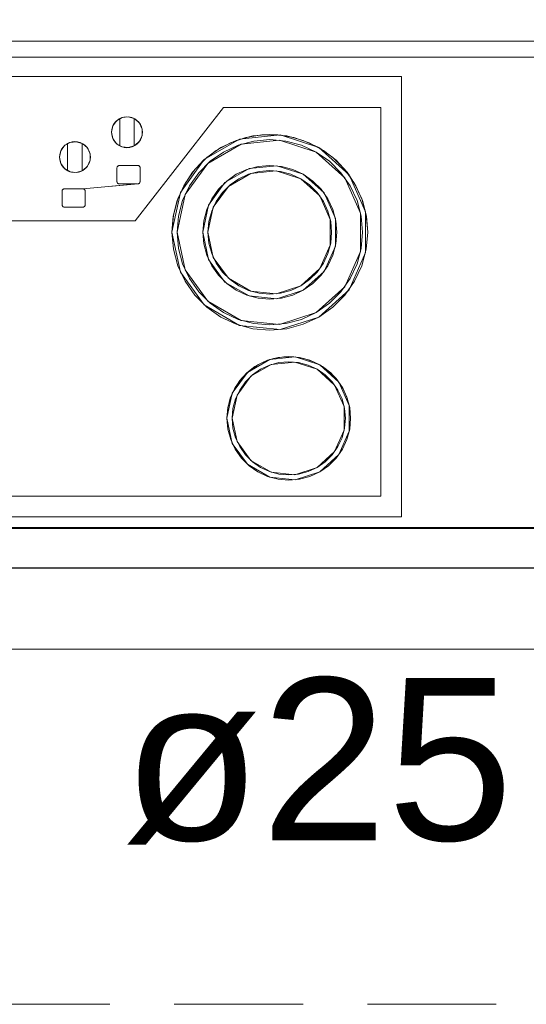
# Model space of a CAD drawing. Header units: millimetres. Extents: x 2 to 902, y -447 to 199.
# Tile 923 of 1056: x 72.54 to 73.79, y 144.85 to 147.28. Entities that reach past the tile are written whole.
import ezdxf

# ---------------------------------------------------------------- set-up
doc = ezdxf.new("R2010")
doc.units = ezdxf.units.MM
doc.header["$MEASUREMENT"] = 0
doc.linetypes.add('HIDDEN2', pattern=[0.47625, 0.3175, -0.15875])
doc.linetypes.add('NULL', pattern=[0])
for name, color, linetype, lineweight in [('AF-Condutos', 4, 'Continuous', 25), ('AF-Sentido conduto', 9, 'Continuous', 30), ('AF-Textos conduto', 7, 'Continuous', 9), ('DI-Detalhes', 1, 'HIDDEN2', 9), ('IFC-Elemento construtivo genérico-Contorno', 253, 'Continuous', 5), ('IFC-Elemento de mobília-Contorno', 152, 'Continuous', 5), ('IFC-Laje-Contorno', 134, 'Continuous', 5), ('IFC-Parede-Contorno', 42, 'Continuous', 5), ('IFC-Viga-Contorno', 66, 'Continuous', 5)]:
    doc.layers.add(name, color=color, linetype=linetype, lineweight=lineweight)
doc.styles.add('Arial', font='arial.ttf')

msp = doc.modelspace()

# ---------------------------------------------------------------- linework, layer by layer
at = {"layer": 'AF-Condutos'}
msp.add_line((74.5654, 145.9247), (70.3788, 145.9247), dxfattribs=at)
at = {"layer": 'AF-Sentido conduto'}
msp.add_lwpolyline([(72.8514, 145.9247), (72.0514, 145.9247)], dxfattribs=at)
at = {"layer": 'DI-Detalhes'}
msp.add_lwpolyline([(65.9523, 149.7351), (76.0925, 149.7351), (76.0925, 144.849), (65.9523, 144.849), (65.9523, 149.7351)], dxfattribs=at)
at = {"layer": 'IFC-Elemento construtivo genérico-Contorno', "color": 7, "lineweight": 5}
for p, q in [((71.6107, 147.1369), (73.4776, 147.1369)), ((71.6107, 147.1369), (73.4776, 147.1369)), ((73.4776, 146.051), (73.4776, 147.1369)), ((73.4776, 146.051), (73.4776, 147.1369)), ((72.8211, 146.7813), (73.0394, 147.0607)), ((72.8211, 146.7813), (73.0394, 147.0607)), ((73.0394, 147.0607), (73.4268, 147.0607)), ((73.0394, 147.0607), (73.4268, 147.0607)), ((73.4268, 146.1018), (73.4268, 147.0607)), ((73.4268, 146.1018), (73.4268, 147.0607)), ((72.7757, 147.028), (72.7894, 147.0359)), ((72.7767, 147.0288), (72.7822, 147.0326)), ((72.7822, 147.0326), (72.7833, 147.0331)), ((72.7833, 147.0333), (72.789, 147.0357)), ((72.7833, 146.966), (72.7833, 147.0333)), ((72.7864, 147.0346), (72.7882, 147.0354)), ((72.7882, 147.0354), (72.7885, 147.0355)), ((72.789, 147.0357), (72.795, 147.0372)), ((72.7894, 147.0359), (72.8052, 147.0375)), ((72.7931, 147.0368), (72.7946, 147.0372)), ((72.795, 147.0372), (72.8012, 147.0377)), ((72.8012, 147.0377), (72.8074, 147.0372)), ((72.8052, 147.0375), (72.8203, 147.0326)), ((72.8074, 147.0372), (72.8135, 147.0357)), ((72.8078, 147.0372), (72.8093, 147.0368)), ((72.8135, 147.0357), (72.8192, 147.0333)), ((72.8139, 147.0355), (72.8142, 147.0354)), ((72.8142, 147.0354), (72.8161, 147.0346)), ((72.8192, 146.966), (72.8192, 147.0333)), ((72.8192, 147.0331), (72.8203, 147.0326)), ((72.8203, 147.0326), (72.832, 147.022)), ((72.8203, 147.0326), (72.8257, 147.0288)), ((72.7631, 146.9996), (72.7664, 147.0151)), ((72.7631, 146.9996), (72.7637, 147.0063)), ((72.7637, 147.0063), (72.7654, 147.0127)), ((72.7654, 147.0127), (72.7682, 147.0187)), ((72.7664, 147.0151), (72.7757, 147.028)), ((72.7682, 147.0187), (72.772, 147.0241)), ((72.772, 147.0241), (72.7767, 147.0288)), ((72.8257, 147.0288), (72.8304, 147.0241)), ((72.8304, 147.0241), (72.8342, 147.0187)), ((72.832, 147.022), (72.8385, 147.0076)), ((72.8342, 147.0187), (72.837, 147.0127)), ((72.837, 147.0127), (72.8387, 147.0063)), ((72.8385, 146.9917), (72.8385, 147.0076)), ((72.8387, 147.0063), (72.8393, 146.9996)), ((72.7631, 146.9996), (72.7664, 146.9841)), ((72.7631, 146.9996), (72.7637, 146.993)), ((72.7637, 146.993), (72.7654, 146.9866)), ((72.7654, 146.9866), (72.7682, 146.9806)), ((72.7664, 146.9841), (72.7757, 146.9713)), ((72.832, 146.9773), (72.8385, 146.9917)), ((72.8342, 146.9806), (72.837, 146.9866)), ((72.837, 146.9866), (72.8387, 146.993)), ((72.8387, 146.993), (72.8393, 146.9996)), ((72.9917, 146.9322), (73.0786, 146.9824)), ((73.0562, 146.9739), (73.0939, 146.9868)), ((73.0706, 146.9796), (73.1112, 146.9905)), ((73.0786, 146.9824), (73.1784, 146.9929)), ((73.0939, 146.9868), (73.1332, 146.9934)), ((73.1112, 146.9905), (73.1531, 146.9942)), ((73.1134, 146.978), (73.1531, 146.9815)), ((73.1332, 146.9934), (73.1731, 146.9934)), ((73.1531, 146.9942), (73.195, 146.9905)), ((73.1531, 146.9815), (73.1928, 146.978)), ((73.1731, 146.9934), (73.2124, 146.9868)), ((73.1784, 146.9929), (73.2738, 146.9618)), ((73.195, 146.9905), (73.2357, 146.9796)), ((73.2124, 146.9868), (73.2501, 146.9739)), ((72.6371, 146.9514), (72.6399, 146.9575)), ((72.6381, 146.9539), (72.6474, 146.9667)), ((72.6399, 146.9575), (72.6437, 146.9629)), ((72.6437, 146.9629), (72.6484, 146.9676)), ((72.6474, 146.9667), (72.6611, 146.9746)), ((72.6484, 146.9676), (72.6539, 146.9714)), ((72.6539, 146.9714), (72.655, 146.9719)), ((72.655, 146.972), (72.6607, 146.9745)), ((72.655, 146.9048), (72.655, 146.972)), ((72.658, 146.9733), (72.6599, 146.9742)), ((72.6599, 146.9742), (72.6603, 146.9743)), ((72.6607, 146.9745), (72.6667, 146.976)), ((72.6611, 146.9746), (72.6769, 146.9763)), ((72.6648, 146.9755), (72.6663, 146.9759)), ((72.6667, 146.976), (72.6729, 146.9765)), ((72.6729, 146.9765), (72.6791, 146.976)), ((72.6769, 146.9763), (72.692, 146.9714)), ((72.6791, 146.976), (72.6852, 146.9745)), ((72.6795, 146.9759), (72.681, 146.9755)), ((72.6852, 146.9745), (72.6909, 146.972)), ((72.6856, 146.9743), (72.6859, 146.9742)), ((72.6859, 146.9742), (72.6878, 146.9734)), ((72.6909, 146.9048), (72.6909, 146.972)), ((72.6909, 146.9719), (72.692, 146.9714)), ((72.692, 146.9714), (72.7037, 146.9608)), ((72.692, 146.9714), (72.6974, 146.9676)), ((72.6974, 146.9676), (72.7021, 146.9629)), ((72.7021, 146.9629), (72.7059, 146.9575)), ((72.7037, 146.9608), (72.7102, 146.9463)), ((72.7059, 146.9575), (72.7087, 146.9514)), ((72.7682, 146.9806), (72.772, 146.9752)), ((72.772, 146.9752), (72.7767, 146.9705)), ((72.7757, 146.9713), (72.7894, 146.9634)), ((72.7767, 146.9705), (72.7822, 146.9666)), ((72.7822, 146.9666), (72.7833, 146.9661)), ((72.7833, 146.966), (72.789, 146.9636)), ((72.7862, 146.9648), (72.7882, 146.9638)), ((72.7882, 146.9638), (72.7885, 146.9637)), ((72.789, 146.9636), (72.795, 146.9621)), ((72.7894, 146.9634), (72.8052, 146.9618)), ((72.7927, 146.9626), (72.7946, 146.9621)), ((72.795, 146.9621), (72.8012, 146.9615)), ((72.8012, 146.9615), (72.8074, 146.9621)), ((72.8052, 146.9618), (72.8203, 146.9666)), ((72.8074, 146.9621), (72.8135, 146.9636)), ((72.8078, 146.9621), (72.8097, 146.9626)), ((72.8135, 146.9636), (72.8192, 146.966)), ((72.8139, 146.9637), (72.8142, 146.9638)), ((72.8142, 146.9638), (72.8162, 146.9648)), ((72.8192, 146.9661), (72.8203, 146.9666)), ((72.8203, 146.9666), (72.832, 146.9773)), ((72.8203, 146.9666), (72.8257, 146.9705)), ((72.8257, 146.9705), (72.8304, 146.9752)), ((72.8304, 146.9752), (72.8342, 146.9806)), ((72.998, 146.9377), (73.0325, 146.9618)), ((73.0002, 146.9228), (73.0825, 146.9703)), ((73.0212, 146.9549), (73.0562, 146.9739)), ((73.0325, 146.9618), (73.0706, 146.9796)), ((73.0388, 146.9509), (73.075, 146.9677)), ((73.075, 146.9677), (73.1134, 146.978)), ((73.0825, 146.9703), (73.177, 146.9802)), ((73.177, 146.9802), (73.2674, 146.9509)), ((73.1928, 146.978), (73.2313, 146.9677)), ((73.2313, 146.9677), (73.2674, 146.9509)), ((73.2357, 146.9796), (73.2738, 146.9618)), ((73.2501, 146.9739), (73.2851, 146.9549)), ((73.2738, 146.9618), (73.3484, 146.8947)), ((73.2738, 146.9618), (73.3082, 146.9377)), ((72.6348, 146.9384), (72.6381, 146.9539)), ((72.6348, 146.9384), (72.6354, 146.945)), ((72.6348, 146.9384), (72.6381, 146.9229)), ((72.6348, 146.9384), (72.6354, 146.9318)), ((72.6354, 146.945), (72.6371, 146.9514)), ((72.7087, 146.9514), (72.7104, 146.945)), ((72.7102, 146.9305), (72.7102, 146.9463)), ((72.7104, 146.945), (72.711, 146.9384)), ((72.7104, 146.9318), (72.711, 146.9384)), ((72.9683, 146.908), (72.998, 146.9377)), ((72.9897, 146.9304), (73.0212, 146.9549)), ((73.0062, 146.928), (73.0388, 146.9509)), ((73.2674, 146.9509), (73.3381, 146.8873)), ((73.2674, 146.9509), (73.3001, 146.928)), ((73.2851, 146.9549), (73.3166, 146.9304)), ((73.3082, 146.9377), (73.338, 146.908)), ((72.6354, 146.9318), (72.6371, 146.9254)), ((72.6371, 146.9254), (72.6399, 146.9193)), ((72.6381, 146.9229), (72.6474, 146.9101)), ((72.6399, 146.9193), (72.6437, 146.9139)), ((72.6437, 146.9139), (72.6484, 146.9092)), ((72.6474, 146.9101), (72.6611, 146.9022)), ((72.6484, 146.9092), (72.6539, 146.9054)), ((72.692, 146.9054), (72.7037, 146.916)), ((72.692, 146.9054), (72.6974, 146.9092)), ((72.6974, 146.9092), (72.7021, 146.9139)), ((72.7021, 146.9139), (72.7059, 146.9193)), ((72.7037, 146.916), (72.7102, 146.9305)), ((72.7059, 146.9193), (72.7087, 146.9254)), ((72.7087, 146.9254), (72.7104, 146.9318)), ((72.7764, 146.9112), (72.7765, 146.9122)), ((72.7764, 146.8785), (72.7764, 146.9112)), ((72.7765, 146.9122), (72.7767, 146.9132)), ((72.7767, 146.9132), (72.7771, 146.9141)), ((72.7771, 146.9141), (72.7776, 146.915)), ((72.7776, 146.915), (72.7783, 146.9157)), ((72.7783, 146.9157), (72.779, 146.9164)), ((72.779, 146.9164), (72.7799, 146.9169)), ((72.7799, 146.9169), (72.7808, 146.9173)), ((72.7808, 146.9173), (72.7818, 146.9175)), ((72.7818, 146.9175), (72.7828, 146.9176)), ((72.7828, 146.9176), (72.8273, 146.9176)), ((72.8273, 146.9176), (72.8282, 146.9175)), ((72.8282, 146.9175), (72.8292, 146.9173)), ((72.8292, 146.9173), (72.8301, 146.9169)), ((72.8301, 146.9169), (72.831, 146.9164)), ((72.831, 146.9164), (72.8317, 146.9157)), ((72.8317, 146.9157), (72.8324, 146.915)), ((72.8324, 146.915), (72.8329, 146.9141)), ((72.8329, 146.9141), (72.8333, 146.9132)), ((72.8333, 146.9132), (72.8335, 146.9122)), ((72.8335, 146.9122), (72.8336, 146.9112)), ((72.8336, 146.8785), (72.8336, 146.9112)), ((72.9327, 146.851), (72.9917, 146.9322)), ((72.9443, 146.8459), (73.0002, 146.9228)), ((72.9627, 146.9011), (72.9897, 146.9304)), ((72.978, 146.8998), (73.0062, 146.928)), ((73.0427, 146.8756), (73.1021, 146.9099)), ((73.0967, 146.908), (73.1245, 146.9155)), ((73.1021, 146.9099), (73.1704, 146.9171)), ((73.1245, 146.9155), (73.1531, 146.918)), ((73.1531, 146.918), (73.1818, 146.9155)), ((73.1704, 146.9171), (73.2357, 146.8959)), ((73.1818, 146.9155), (73.2096, 146.908)), ((73.3001, 146.928), (73.3283, 146.8998)), ((73.3166, 146.9304), (73.3436, 146.9011)), ((72.6539, 146.9054), (72.655, 146.9049)), ((72.655, 146.9048), (72.6607, 146.9023)), ((72.6579, 146.9035), (72.6599, 146.9026)), ((72.6599, 146.9026), (72.6603, 146.9025)), ((72.6607, 146.9023), (72.6667, 146.9008)), ((72.6611, 146.9022), (72.6769, 146.9005)), ((72.6644, 146.9014), (72.6663, 146.9009)), ((72.6667, 146.9008), (72.6729, 146.9003)), ((72.6729, 146.9003), (72.6791, 146.9008)), ((72.6769, 146.9005), (72.692, 146.9054)), ((72.6791, 146.9008), (72.6852, 146.9023)), ((72.6795, 146.9009), (72.6814, 146.9014)), ((72.6852, 146.9023), (72.6909, 146.9048)), ((72.6856, 146.9025), (72.6859, 146.9026)), ((72.6859, 146.9026), (72.6879, 146.9035)), ((72.6909, 146.9049), (72.692, 146.9054)), ((72.9409, 146.8677), (72.9627, 146.9011)), ((72.9442, 146.8735), (72.9683, 146.908)), ((72.9552, 146.8672), (72.978, 146.8998)), ((73.047, 146.8793), (73.0706, 146.8959)), ((73.0512, 146.8661), (73.106, 146.8978)), ((73.0552, 146.8696), (73.0769, 146.8849)), ((73.0706, 146.8959), (73.0967, 146.908)), ((73.0769, 146.8849), (73.101, 146.8961)), ((73.101, 146.8961), (73.1267, 146.903)), ((73.106, 146.8978), (73.1691, 146.9044)), ((73.1267, 146.903), (73.1531, 146.9053)), ((73.1531, 146.9053), (73.1796, 146.903)), ((73.1691, 146.9044), (73.2293, 146.8849)), ((73.1796, 146.903), (73.2053, 146.8961)), ((73.2053, 146.8961), (73.2293, 146.8849)), ((73.2096, 146.908), (73.2357, 146.8959)), ((73.2293, 146.8849), (73.2764, 146.8425)), ((73.2293, 146.8849), (73.2511, 146.8696)), ((73.2357, 146.8959), (73.2867, 146.8499)), ((73.2357, 146.8959), (73.2593, 146.8793)), ((73.3283, 146.8998), (73.3511, 146.8672)), ((73.338, 146.908), (73.3621, 146.8735)), ((73.3381, 146.8873), (73.3767, 146.8004)), ((73.3436, 146.9011), (73.3654, 146.8677)), ((73.3484, 146.8947), (73.3892, 146.8031)), ((72.6455, 146.8599), (72.6465, 146.8601)), ((72.6465, 146.8601), (72.6475, 146.8602)), ((72.6475, 146.8602), (72.692, 146.8602)), ((72.692, 146.8602), (72.8284, 146.8722)), ((72.692, 146.8602), (72.8273, 146.8721)), ((72.692, 146.8602), (72.693, 146.8601)), ((72.693, 146.8601), (72.6939, 146.8599)), ((72.7764, 146.8785), (72.7765, 146.8774)), ((72.7765, 146.8774), (72.7768, 146.8763)), ((72.7768, 146.8763), (72.7773, 146.8753)), ((72.7773, 146.8753), (72.7779, 146.8744)), ((72.7779, 146.8744), (72.7787, 146.8736)), ((72.7787, 146.8736), (72.7796, 146.873)), ((72.7796, 146.873), (72.7806, 146.8725)), ((72.7806, 146.8725), (72.7817, 146.8722)), ((72.7817, 146.8722), (72.7828, 146.8721)), ((72.7828, 146.8721), (72.8273, 146.8721)), ((72.8284, 146.8722), (72.8294, 146.8725)), ((72.8294, 146.8725), (72.8304, 146.873)), ((72.8304, 146.873), (72.8313, 146.8736)), ((72.8313, 146.8736), (72.8321, 146.8744)), ((72.8321, 146.8744), (72.8328, 146.8753)), ((72.8328, 146.8753), (72.8332, 146.8763)), ((72.8332, 146.8763), (72.8335, 146.8774)), ((72.8335, 146.8774), (72.8336, 146.8785)), ((72.9249, 146.8312), (72.9409, 146.8677)), ((72.9264, 146.8354), (72.9442, 146.8735)), ((72.9383, 146.8311), (72.9552, 146.8672)), ((73.0023, 146.82), (73.0427, 146.8756)), ((73.0139, 146.8149), (73.0512, 146.8661)), ((73.0267, 146.859), (73.047, 146.8793)), ((73.0364, 146.8508), (73.0552, 146.8696)), ((73.2511, 146.8696), (73.2699, 146.8508)), ((73.2593, 146.8793), (73.2796, 146.859)), ((73.3511, 146.8672), (73.368, 146.8311)), ((73.3621, 146.8735), (73.3799, 146.8354)), ((73.3654, 146.8677), (73.3814, 146.8312)), ((72.6412, 146.8548), (72.6415, 146.8558)), ((72.6412, 146.8538), (72.6412, 146.8548)), ((72.6412, 146.8211), (72.6412, 146.8538)), ((72.6415, 146.8558), (72.6418, 146.8567)), ((72.6418, 146.8567), (72.6424, 146.8576)), ((72.6424, 146.8576), (72.643, 146.8583)), ((72.643, 146.8583), (72.6438, 146.859)), ((72.6438, 146.859), (72.6446, 146.8595)), ((72.6446, 146.8595), (72.6455, 146.8599)), ((72.6939, 146.8599), (72.6949, 146.8595)), ((72.6949, 146.8595), (72.6957, 146.859)), ((72.6957, 146.859), (72.6965, 146.8583)), ((72.6965, 146.8583), (72.6971, 146.8576)), ((72.6971, 146.8576), (72.6976, 146.8567)), ((72.6976, 146.8567), (72.698, 146.8558)), ((72.698, 146.8558), (72.6983, 146.8548)), ((72.6983, 146.8548), (72.6983, 146.8538)), ((72.6983, 146.8211), (72.6983, 146.8538)), ((72.9118, 146.7529), (72.9327, 146.851)), ((72.9245, 146.7529), (72.9443, 146.8459)), ((73.0102, 146.8354), (73.0267, 146.859)), ((73.0212, 146.8291), (73.0364, 146.8508)), ((73.2699, 146.8508), (73.2851, 146.8291)), ((73.2764, 146.8425), (73.3022, 146.7846)), ((73.2796, 146.859), (73.2961, 146.8354)), ((73.2867, 146.8499), (73.3146, 146.7872)), ((72.6412, 146.8211), (72.6412, 146.82)), ((72.6412, 146.82), (72.6415, 146.8189)), ((72.6415, 146.8189), (72.642, 146.8179)), ((72.642, 146.8179), (72.6426, 146.817)), ((72.6426, 146.817), (72.6434, 146.8162)), ((72.6434, 146.8162), (72.6443, 146.8156)), ((72.6443, 146.8156), (72.6453, 146.8151)), ((72.6453, 146.8151), (72.6464, 146.8148)), ((72.6464, 146.8148), (72.6475, 146.8147)), ((72.6475, 146.8147), (72.692, 146.8147)), ((72.692, 146.8147), (72.6931, 146.8148)), ((72.6931, 146.8148), (72.6942, 146.8151)), ((72.6942, 146.8151), (72.6952, 146.8156)), ((72.6952, 146.8156), (72.6961, 146.8162)), ((72.6961, 146.8162), (72.6969, 146.817)), ((72.6969, 146.817), (72.6975, 146.8179)), ((72.6975, 146.8179), (72.698, 146.8189)), ((72.698, 146.8189), (72.6982, 146.82)), ((72.6982, 146.82), (72.6983, 146.8211)), ((72.9151, 146.7926), (72.9249, 146.8312)), ((72.9155, 146.7948), (72.9264, 146.8354)), ((72.928, 146.7926), (72.9383, 146.8311)), ((72.988, 146.7529), (73.0023, 146.82)), ((72.998, 146.8093), (73.0102, 146.8354)), ((73.0007, 146.7529), (73.0139, 146.8149)), ((73.0099, 146.805), (73.0212, 146.8291)), ((73.2851, 146.8291), (73.2963, 146.805)), ((73.2961, 146.8354), (73.3083, 146.8093)), ((73.368, 146.8311), (73.3783, 146.7926)), ((73.3799, 146.8354), (73.3908, 146.7948)), ((73.3814, 146.8312), (73.3911, 146.7926)), ((72.9118, 146.7529), (72.9155, 146.7948)), ((72.9118, 146.7529), (72.9151, 146.7926)), ((72.9245, 146.7529), (72.928, 146.7926)), ((72.9905, 146.7815), (72.998, 146.8093)), ((73.0031, 146.7793), (73.0099, 146.805)), ((73.2963, 146.805), (73.3032, 146.7793)), ((73.3083, 146.8093), (73.3157, 146.7815)), ((73.3146, 146.7186), (73.3146, 146.7872)), ((73.3767, 146.7054), (73.3767, 146.8004)), ((73.3783, 146.7926), (73.3817, 146.7529)), ((73.3892, 146.7027), (73.3892, 146.8031)), ((73.3908, 146.7948), (73.3944, 146.7529)), ((73.3911, 146.7926), (73.3944, 146.7529)), ((72.2594, 146.7813), (72.8211, 146.7813)), ((72.2594, 146.7813), (72.8211, 146.7813)), ((72.988, 146.7529), (72.9905, 146.7815)), ((73.0007, 146.7529), (73.0031, 146.7793)), ((73.3022, 146.7212), (73.3022, 146.7846)), ((73.3032, 146.7793), (73.3055, 146.7529)), ((73.3157, 146.7815), (73.3182, 146.7529)), ((72.9118, 146.7529), (72.9327, 146.6547)), ((72.9118, 146.7529), (72.9155, 146.711)), ((72.9245, 146.7529), (72.9443, 146.6599)), ((72.9245, 146.7529), (72.928, 146.7132)), ((72.988, 146.7529), (73.0023, 146.6857)), ((72.988, 146.7529), (72.9905, 146.7242)), ((73.0007, 146.7529), (73.0139, 146.6909)), ((73.0007, 146.7529), (73.0031, 146.7264)), ((73.3032, 146.7264), (73.3055, 146.7529)), ((73.3157, 146.7242), (73.3182, 146.7529)), ((73.3783, 146.7132), (73.3817, 146.7529)), ((73.3908, 146.711), (73.3944, 146.7529)), ((72.9905, 146.7242), (72.998, 146.6964)), ((73.0031, 146.7264), (73.0099, 146.7008)), ((73.2764, 146.6633), (73.3022, 146.7212)), ((73.2867, 146.6558), (73.3146, 146.7186)), ((73.2963, 146.7008), (73.3032, 146.7264)), ((73.3083, 146.6964), (73.3157, 146.7242)), ((72.9155, 146.711), (72.9264, 146.6704)), ((72.928, 146.7132), (72.9383, 146.6747)), ((72.998, 146.6964), (73.0102, 146.6703)), ((73.0099, 146.7008), (73.0212, 146.6767)), ((73.0139, 146.6909), (73.0512, 146.6396)), ((73.2851, 146.6767), (73.2963, 146.7008)), ((73.2961, 146.6703), (73.3083, 146.6964)), ((73.3381, 146.6185), (73.3767, 146.7054)), ((73.3484, 146.611), (73.3892, 146.7027)), ((73.368, 146.6747), (73.3783, 146.7132)), ((73.3799, 146.6704), (73.3908, 146.711)), ((72.9264, 146.6704), (72.9442, 146.6322)), ((72.9383, 146.6747), (72.9552, 146.6386)), ((73.0023, 146.6857), (73.0427, 146.6302)), ((73.0102, 146.6703), (73.0267, 146.6468)), ((73.0212, 146.6767), (73.0364, 146.6549)), ((73.2699, 146.6549), (73.2851, 146.6767)), ((73.2796, 146.6468), (73.2961, 146.6703)), ((73.3511, 146.6386), (73.368, 146.6747)), ((73.3621, 146.6322), (73.3799, 146.6704)), ((72.9327, 146.6547), (72.9917, 146.5736)), ((72.9443, 146.6599), (73.0002, 146.583)), ((73.0267, 146.6468), (73.047, 146.6264)), ((73.0364, 146.6549), (73.0552, 146.6361)), ((73.2293, 146.6209), (73.2764, 146.6633)), ((73.2357, 146.6099), (73.2867, 146.6558)), ((73.2511, 146.6361), (73.2699, 146.6549)), ((73.2593, 146.6264), (73.2796, 146.6468)), ((72.9442, 146.6322), (72.9683, 146.5978)), ((72.9552, 146.6386), (72.978, 146.6059)), ((73.0427, 146.6302), (73.1021, 146.5959)), ((73.047, 146.6264), (73.0706, 146.6099)), ((73.0512, 146.6396), (73.106, 146.6079)), ((73.0552, 146.6361), (73.0769, 146.6209)), ((73.0769, 146.6209), (73.101, 146.6097)), ((73.1691, 146.6013), (73.2293, 146.6209)), ((73.2053, 146.6097), (73.2293, 146.6209)), ((73.2293, 146.6209), (73.2511, 146.6361)), ((73.2357, 146.6099), (73.2593, 146.6264)), ((73.2674, 146.5549), (73.3381, 146.6185)), ((73.3283, 146.6059), (73.3511, 146.6386)), ((73.338, 146.5978), (73.3621, 146.6322)), ((72.9683, 146.5978), (72.998, 146.568)), ((72.978, 146.6059), (73.0062, 146.5778)), ((73.0706, 146.6099), (73.0967, 146.5977)), ((73.0967, 146.5977), (73.1245, 146.5903)), ((73.101, 146.6097), (73.1267, 146.6028)), ((73.1021, 146.5959), (73.1704, 146.5887)), ((73.106, 146.6079), (73.1691, 146.6013)), ((73.1267, 146.6028), (73.1531, 146.6005)), ((73.1531, 146.6005), (73.1796, 146.6028)), ((73.1704, 146.5887), (73.2357, 146.6099)), ((73.1796, 146.6028), (73.2053, 146.6097)), ((73.1818, 146.5903), (73.2096, 146.5977)), ((73.2096, 146.5977), (73.2357, 146.6099)), ((73.2738, 146.5439), (73.3484, 146.611)), ((73.3001, 146.5778), (73.3283, 146.6059)), ((73.3082, 146.568), (73.338, 146.5978)), ((72.9917, 146.5736), (73.0786, 146.5234)), ((73.0002, 146.583), (73.0825, 146.5355)), ((73.0062, 146.5778), (73.0388, 146.5549)), ((73.1245, 146.5903), (73.1531, 146.5878)), ((73.1531, 146.5878), (73.1818, 146.5903)), ((73.2674, 146.5549), (73.3001, 146.5778)), ((72.998, 146.568), (73.0325, 146.5439)), ((73.0388, 146.5549), (73.075, 146.5381)), ((73.177, 146.5255), (73.2674, 146.5549)), ((73.2313, 146.5381), (73.2674, 146.5549)), ((73.2738, 146.5439), (73.3082, 146.568)), ((73.0325, 146.5439), (73.0706, 146.5261)), ((73.0706, 146.5261), (73.1112, 146.5152)), ((73.075, 146.5381), (73.1134, 146.5278)), ((73.0786, 146.5234), (73.1784, 146.5129)), ((73.0825, 146.5355), (73.177, 146.5255)), ((73.1134, 146.5278), (73.1531, 146.5243)), ((73.1531, 146.5243), (73.1928, 146.5278)), ((73.1784, 146.5129), (73.2738, 146.5439)), ((73.1928, 146.5278), (73.2313, 146.5381)), ((73.195, 146.5152), (73.2357, 146.5261)), ((73.2357, 146.5261), (73.2738, 146.5439)), ((73.1112, 146.5152), (73.1531, 146.5116)), ((73.1531, 146.5116), (73.195, 146.5152)), ((73.0979, 146.4073), (73.1528, 146.439)), ((73.1019, 146.4108), (73.1237, 146.4261)), ((73.1064, 146.3979), (73.1567, 146.4269)), ((73.1165, 146.4217), (73.1387, 146.4336)), ((73.1237, 146.4261), (73.1478, 146.4373)), ((73.13, 146.4151), (73.1521, 146.4253)), ((73.1387, 146.4336), (73.1625, 146.4418)), ((73.1478, 146.4373), (73.1734, 146.4442)), ((73.1521, 146.4253), (73.1756, 146.4316)), ((73.1528, 146.439), (73.2158, 146.4456)), ((73.1567, 146.4269), (73.2145, 146.433)), ((73.1625, 146.4418), (73.1873, 146.446)), ((73.1734, 146.4442), (73.1999, 146.4465)), ((73.1756, 146.4316), (73.1999, 146.4338)), ((73.1873, 146.446), (73.2125, 146.446)), ((73.1999, 146.4465), (73.2264, 146.4442)), ((73.1999, 146.4338), (73.2241, 146.4316)), ((73.2125, 146.446), (73.2373, 146.4418)), ((73.2145, 146.433), (73.2697, 146.4151)), ((73.2158, 146.4456), (73.2761, 146.4261)), ((73.2241, 146.4316), (73.2477, 146.4253)), ((73.2264, 146.4442), (73.252, 146.4373)), ((73.2373, 146.4418), (73.2611, 146.4336)), ((73.2477, 146.4253), (73.2697, 146.4151)), ((73.252, 146.4373), (73.2761, 146.4261)), ((73.2611, 146.4336), (73.2832, 146.4217)), ((73.2761, 146.4261), (73.3232, 146.3836)), ((73.2761, 146.4261), (73.2979, 146.4108)), ((73.0607, 146.3561), (73.0979, 146.4073)), ((73.0796, 146.3877), (73.0967, 146.4062)), ((73.0831, 146.392), (73.1019, 146.4108)), ((73.0929, 146.3839), (73.1101, 146.4011)), ((73.0967, 146.4062), (73.1165, 146.4217)), ((73.1101, 146.4011), (73.13, 146.4151)), ((73.2697, 146.4151), (73.3129, 146.3762)), ((73.2697, 146.4151), (73.2897, 146.4011)), ((73.2832, 146.4217), (73.3031, 146.4062)), ((73.2897, 146.4011), (73.3069, 146.3839)), ((73.2979, 146.4108), (73.3166, 146.392)), ((73.3031, 146.4062), (73.3202, 146.3877)), ((73.0659, 146.3666), (73.0796, 146.3877)), ((73.0679, 146.3703), (73.0831, 146.392)), ((73.0723, 146.3509), (73.1064, 146.3979)), ((73.0789, 146.3639), (73.0929, 146.3839)), ((73.3069, 146.3839), (73.3209, 146.3639)), ((73.3129, 146.3762), (73.3365, 146.3231)), ((73.3166, 146.392), (73.3319, 146.3703)), ((73.3202, 146.3877), (73.3339, 146.3666)), ((73.3232, 146.3836), (73.349, 146.3258)), ((73.0475, 146.2941), (73.0607, 146.3561)), ((73.0557, 146.3436), (73.0659, 146.3666)), ((73.0567, 146.3462), (73.0679, 146.3703)), ((73.0602, 146.2941), (73.0723, 146.3509)), ((73.0686, 146.3418), (73.0789, 146.3639)), ((73.3209, 146.3639), (73.3312, 146.3418)), ((73.3319, 146.3703), (73.3431, 146.3462)), ((73.3339, 146.3666), (73.344, 146.3436)), ((73.0496, 146.3192), (73.0557, 146.3436)), ((73.0498, 146.3205), (73.0567, 146.3462)), ((73.0623, 146.3183), (73.0686, 146.3418)), ((73.3312, 146.3418), (73.3375, 146.3183)), ((73.3431, 146.3462), (73.35, 146.3205)), ((73.344, 146.3436), (73.3502, 146.3192)), ((73.0475, 146.2941), (73.0498, 146.3205)), ((73.0475, 146.2941), (73.0496, 146.3192)), ((73.0602, 146.2941), (73.0623, 146.3183)), ((73.3365, 146.265), (73.3365, 146.3231)), ((73.3375, 146.3183), (73.3396, 146.2941)), ((73.349, 146.2624), (73.349, 146.3258)), ((73.35, 146.3205), (73.3523, 146.2941)), ((73.3502, 146.3192), (73.3523, 146.2941)), ((73.0475, 146.2941), (73.0607, 146.2321)), ((73.0475, 146.2941), (73.0498, 146.2676)), ((73.0602, 146.2941), (73.0723, 146.2373)), ((73.0602, 146.2941), (73.0623, 146.2698)), ((73.3375, 146.2698), (73.3396, 146.2941)), ((73.35, 146.2676), (73.3523, 146.2941)), ((73.0498, 146.2676), (73.0567, 146.2419)), ((73.0623, 146.2698), (73.0686, 146.2463)), ((73.3129, 146.212), (73.3365, 146.265)), ((73.3232, 146.2045), (73.349, 146.2624)), ((73.3312, 146.2463), (73.3375, 146.2698)), ((73.3431, 146.2419), (73.35, 146.2676)), ((73.0567, 146.2419), (73.0679, 146.2179)), ((73.0607, 146.2321), (73.0979, 146.1808)), ((73.0686, 146.2463), (73.0789, 146.2242)), ((73.0723, 146.2373), (73.1064, 146.1903)), ((73.3209, 146.2242), (73.3312, 146.2463)), ((73.3319, 146.2179), (73.3431, 146.2419)), ((73.0679, 146.2179), (73.0831, 146.1961)), ((73.0789, 146.2242), (73.0929, 146.2043)), ((73.2697, 146.1731), (73.3129, 146.212)), ((73.2761, 146.1621), (73.3232, 146.2045)), ((73.3069, 146.2043), (73.3209, 146.2242)), ((73.3166, 146.1961), (73.3319, 146.2179)), ((73.0831, 146.1961), (73.1019, 146.1773)), ((73.0929, 146.2043), (73.1101, 146.1871)), ((73.0979, 146.1808), (73.1528, 146.1491)), ((73.1064, 146.1903), (73.1567, 146.1612)), ((73.1101, 146.1871), (73.13, 146.1731)), ((73.2697, 146.1731), (73.2897, 146.1871)), ((73.2897, 146.1871), (73.3069, 146.2043)), ((73.2979, 146.1773), (73.3166, 146.1961)), ((73.1019, 146.1773), (73.1237, 146.1621)), ((73.1237, 146.1621), (73.1478, 146.1509)), ((73.13, 146.1731), (73.1521, 146.1628)), ((73.1521, 146.1628), (73.1756, 146.1565)), ((73.1567, 146.1612), (73.2145, 146.1551)), ((73.1756, 146.1565), (73.1999, 146.1544)), ((73.1999, 146.1544), (73.2241, 146.1565)), ((73.2145, 146.1551), (73.2697, 146.1731)), ((73.2158, 146.1425), (73.2761, 146.1621)), ((73.2241, 146.1565), (73.2477, 146.1628)), ((73.2477, 146.1628), (73.2697, 146.1731)), ((73.252, 146.1509), (73.2761, 146.1621)), ((73.2761, 146.1621), (73.2979, 146.1773)), ((73.1478, 146.1509), (73.1734, 146.144)), ((73.1528, 146.1491), (73.2158, 146.1425)), ((73.1734, 146.144), (73.1999, 146.1417)), ((73.1999, 146.1417), (73.2264, 146.144)), ((73.2264, 146.144), (73.252, 146.1509)), ((71.6615, 146.1018), (73.4268, 146.1018)), ((71.6615, 146.1018), (73.4268, 146.1018)), ((71.6107, 146.051), (73.4776, 146.051)), ((71.6107, 146.051), (73.4776, 146.051))]:
    msp.add_line(p, q, dxfattribs=at)
at = {"layer": 'IFC-Elemento de mobília-Contorno', "color": 7, "lineweight": 5}
for p, q in [((70.3551, 147.2245), (75.4508, 147.2245)), ((70.3551, 147.2245), (75.4508, 147.2245)), ((70.3551, 147.1845), (75.4508, 147.1845)), ((70.3551, 147.1845), (75.4508, 147.1845)), ((70.3951, 146.0245), (75.2037, 146.0245)), ((72.5393, 146.0245), (75.2037, 146.0245))]:
    msp.add_line(p, q, dxfattribs=at)
at = {"layer": 'IFC-Laje-Contorno', "color": 7, "lineweight": 5}
for p in [(66.7398, 146.0221), (66.9238, 146.0221)]:
    msp.add_line(p, (75.2037, 146.0221), dxfattribs=at)
at = {"layer": 'IFC-Parede-Contorno', "color": 7, "lineweight": 5}
for p, q in [((67.0738, 146.0244), (74.6793, 146.0244)), ((67.0139, 145.7244), (74.5911, 145.7244)), ((72.5393, 145.7244), (76.1716, 145.7244))]:
    msp.add_line(p, q, dxfattribs=at)
at = {"layer": 'IFC-Viga-Contorno', "color": 7, "lineweight": 5}
for p in [(66.7398, 146.0235), (66.9238, 146.0235)]:
    msp.add_line(p, (75.2037, 146.0235), dxfattribs=at)

# ---------------------------------------------------------------- texts
at = {"layer": 'AF-Textos conduto', "linetype": 'NULL', "insert": (72.7901, 145.2429), "char_height": 0.4, "width": 1.92561, "attachment_point": 7, "line_spacing_factor": 0.6, "style": 'Arial'}
msp.add_mtext('ø25', dxfattribs=at)

doc.saveas('drawing.dxf')
